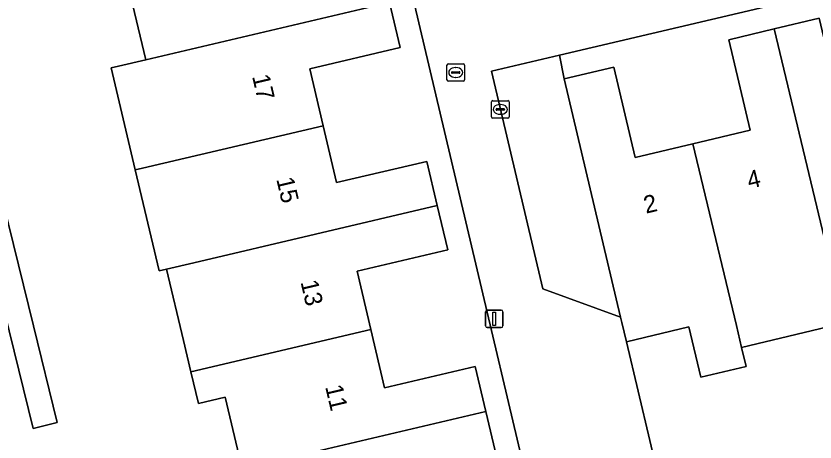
# Model space of a CAD drawing. Extents: x 158031 to 159244, y 380104 to 381214.
# Drawn here: x 158874.83 to 158920.49, y 380760.17 to 380784.54 of the extents above; entities that cross this region are included whole.
import ezdxf

# ---------------------------------------------------------------- set-up
doc = ezdxf.new("R2010")
doc.units = 0
for name, color, linetype in [('IMGEO_Brandkraan', 7, 'Continuous'), ('IMGEO_Erf', 7, 'Continuous'), ('IMGEO_Groenvoorziening', 7, 'Continuous'), ('IMGEO_Kolk', 7, 'Continuous'), ('IMGEO_Lichtmast', 7, 'Continuous'), ('IMGEO_Pand', 7, 'Continuous'), ('IMGEO_Pand_nummerreeks', 7, 'Continuous'), ('IMGEO_Voetpad_open', 7, 'Continuous')]:
    doc.layers.add(name, color=color, linetype=linetype)

msp = doc.modelspace()

# ---------------------------------------------------------------- linework, layer by layer
at = {"layer": 'IMGEO_Brandkraan'}
for p, q in [((158899.459, 380780.879), (158899.459, 380781.731)), ((158899.534, 380781.805), (158900.386, 380781.805)), ((158899.947, 380781.585), (158899.972, 380781.585)), ((158900.46, 380781.731), (158900.46, 380780.879)), ((158899.718, 380781.299), (158899.718, 380781.311)), ((158900.156, 380781.262), (158899.758, 380781.262)), ((158899.761, 380781.348), (158900.159, 380781.348)), ((158899.97, 380781.025), (158899.945, 380781.025)), ((158900.202, 380781.311), (158900.202, 380781.299)), ((158900.386, 380780.805), (158899.534, 380780.805))]:
    msp.add_line(p, q, dxfattribs=at)
for points in [[(158899.459, 380780.879), (158899.459, 380781.731)], [(158899.534, 380781.805), (158900.386, 380781.805)], [(158900.46, 380781.731), (158900.46, 380780.879)], [(158900.386, 380780.805), (158899.534, 380780.805)]]:
    msp.add_lwpolyline(points, dxfattribs=at)
for centre, radius, start, end in [((158899.536, 380781.729), 0.0765, 91.552, 178.448), ((158899.536, 380781.729), 0.0765, 91.552, 178.448), ((158900.384, 380781.729), 0.0765, 1.552, 88.448), ((158900.384, 380781.729), 0.0765, 1.552, 88.448), ((158899.758, 380781.308), 0.0403, 85.8775, 175.7526), ((158899.755, 380781.298), 0.0366, 178.938, 274.7102), ((158900.159, 380781.305), 0.043, 264.8664, 352.4533), ((158900.163, 380781.31), 0.0386, 1.7309, 96.639), ((158899.536, 380780.881), 0.0765, 181.552, 268.448), ((158899.536, 380780.881), 0.0765, 181.552, 268.448), ((158900.384, 380780.881), 0.0765, 271.552, 358.448), ((158900.384, 380780.881), 0.0765, 271.552, 358.448)]:
    msp.add_arc(centre, radius, start, end, dxfattribs=at)
for centre, major_axis, ratio, start_param, end_param in [((158899.946, 380781.305), (-0.387, 0.002), 0.722429, 4.712389, 7.853982), ((158899.971, 380781.305), (-0.39, 0.002), 0.717154, 1.570796, 4.712389)]:
    msp.add_ellipse(centre, major_axis=major_axis, ratio=ratio, start_param=start_param, end_param=end_param, dxfattribs=at)
at = {"layer": 'IMGEO_Erf'}
for points in [[(158905.914, 380750), (158892.226, 380807.981), (158877.106, 380804.421), (158867.171, 380801.993), (158870.22, 380789.596), (158871.221, 380785.526), (158875.824, 380766.809), (158877.184, 380761.281), (158875.81, 380760.943), (158874.17, 380767.611), (158871.154, 380766.846), (158870.548, 380769.24), (158873.581, 380770.008), (158865.796, 380801.661), (158844.31, 380796.654), (158841.525, 380796.005), (158852.39, 380750)], [(158953.892, 380793.64), (158940.338, 380790.437), (158924.8, 380786.765), (158905.885, 380782.294), (158906.156, 380780.939), (158908.99, 380781.61), (158910.214, 380776.444), (158913.502, 380777.223), (158916.791, 380778.002), (158915.564, 380783.182), (158918.149, 380783.794), (158920.736, 380784.407), (158921.953, 380779.273), (158925.198, 380780.042), (158928.44, 380780.81), (158927.222, 380785.948), (158929.785, 380786.555), (158932.351, 380787.163), (158933.573, 380782.005), (158936.882, 380782.789), (158940.19, 380783.572), (158938.97, 380788.721), (158941.53, 380789.327), (158944.09, 380789.934)], [(158887.749, 380758.637), (158886.783, 380762.734), (158885.253, 380762.374), (158884.826, 380764.185), (158884.406, 380765.969), (158883.43, 380770.054), (158883.004, 380769.954), (158881.642, 380775.739), (158880.27, 380781.566), (158880.682, 380781.663), (158882.245, 380782.03), (158881.283, 380786.11)], [(158896.179, 380785.305), (158896.783, 380782.74), (158891.611, 380781.521), (158892.379, 380778.262), (158893.146, 380775.007), (158898.305, 380776.223), (158898.902, 380773.69), (158899.499, 380771.156), (158894.324, 380769.937), (158895.11, 380766.602), (158895.895, 380763.271), (158901.076, 380764.492), (158901.684, 380761.913), (158902.291, 380759.334)], [(158922.106, 380766.974), (158916.298, 380765.58), (158916.559, 380764.494), (158913.959, 380763.878), (158913.279, 380766.749), (158909.718, 380765.905), (158911.727, 380757.428)]]:
    msp.add_lwpolyline(points, dxfattribs=at)
at = {"layer": 'IMGEO_Groenvoorziening'}
msp.add_lwpolyline([(158909.385, 380767.31), (158906.156, 380780.939), (158905.885, 380782.294), (158901.994, 380781.374), (158904.928, 380768.932)], close=True, dxfattribs=at)
at = {"layer": 'IMGEO_Kolk'}
for p, q in [((158902.006, 380778.767), (158902.006, 380779.619)), ((158902.081, 380779.693), (158902.933, 380779.693)), ((158903.007, 380779.619), (158903.007, 380778.767)), ((158902.265, 380779.187), (158902.265, 380779.199)), ((158902.703, 380779.15), (158902.305, 380779.15)), ((158902.308, 380779.236), (158902.706, 380779.236)), ((158902.494, 380779.473), (158902.519, 380779.473)), ((158902.749, 380779.199), (158902.749, 380779.187)), ((158902.933, 380778.693), (158902.081, 380778.693)), ((158902.517, 380778.913), (158902.492, 380778.913))]:
    msp.add_line(p, q, dxfattribs=at)
for points in [[(158902.006, 380778.767), (158902.006, 380779.619)], [(158902.081, 380779.693), (158902.933, 380779.693)], [(158903.007, 380779.619), (158903.007, 380778.767)], [(158902.933, 380778.693), (158902.081, 380778.693)]]:
    msp.add_lwpolyline(points, dxfattribs=at)
for centre, radius, start, end in [((158902.083, 380779.617), 0.0765, 91.552, 178.448), ((158902.083, 380779.617), 0.0765, 91.552, 178.448), ((158902.931, 380779.617), 0.0765, 1.552, 88.448), ((158902.931, 380779.617), 0.0765, 1.552, 88.448), ((158902.305, 380779.196), 0.0403, 85.8775, 175.7526), ((158902.302, 380779.186), 0.0366, 178.938, 274.7102), ((158902.706, 380779.193), 0.043, 264.8664, 352.4533), ((158902.71, 380779.198), 0.0386, 1.7309, 96.639), ((158902.083, 380778.769), 0.0765, 181.552, 268.448), ((158902.083, 380778.769), 0.0765, 181.552, 268.448), ((158902.931, 380778.769), 0.0765, 271.552, 358.448), ((158902.931, 380778.769), 0.0765, 271.552, 358.448)]:
    msp.add_arc(centre, radius, start, end, dxfattribs=at)
for centre, major_axis, ratio, start_param, end_param in [((158902.493, 380779.193), (-0.387, 0.002), 0.722429, 4.712389, 7.853982), ((158902.518, 380779.193), (-0.39, 0.002), 0.717154, 1.570796, 4.712389)]:
    msp.add_ellipse(centre, major_axis=major_axis, ratio=ratio, start_param=start_param, end_param=end_param, dxfattribs=at)
at = {"layer": 'IMGEO_Lichtmast'}
for p, q in [((158901.764, 380767.714), (158902.554, 380767.714)), ((158902.554, 380767.714), (158901.764, 380767.714)), ((158901.664, 380766.814), (158901.664, 380767.614)), ((158901.664, 380767.614), (158901.664, 380766.814)), ((158902.654, 380767.614), (158902.654, 380766.814)), ((158902.654, 380766.814), (158902.654, 380767.614)), ((158902.554, 380766.714), (158901.764, 380766.714)), ((158901.764, 380766.714), (158902.554, 380766.714))]:
    msp.add_line(p, q, dxfattribs=at)
msp.add_lwpolyline([(158902.084, 380767.589), (158902.234, 380767.589), (158902.234, 380766.839), (158902.084, 380766.839), (158902.084, 380767.589)], dxfattribs=at)
for centre, start, end in [((158901.764, 380767.614), 90, 180), ((158901.764, 380767.614), 90, 180), ((158902.554, 380767.614), 0, 90), ((158902.554, 380767.614), 360, 90), ((158901.764, 380766.814), 180, 270), ((158901.764, 380766.814), 180, 270), ((158902.554, 380766.814), 270, 0), ((158902.554, 380766.814), 270, 0)]:
    msp.add_arc(centre, 0.1, start, end, dxfattribs=at)
at = {"layer": 'IMGEO_Pand'}
for points in [[(158882.245, 380782.03), (158896.179, 380785.305), (158895.575, 380787.868), (158890.379, 380786.644), (158889.602, 380789.942), (158879.285, 380787.517), (158879.704, 380785.738), (158881.283, 380786.11)], [(158896.179, 380785.305), (158882.245, 380782.03), (158880.682, 380781.663), (158880.27, 380781.566), (158881.642, 380775.739), (158882.054, 380775.836), (158892.379, 380778.262), (158891.611, 380781.521), (158896.783, 380782.74)], [(158925.198, 380780.042), (158921.953, 380779.273), (158920.736, 380784.407), (158918.149, 380783.794), (158921.472, 380769.955), (158925.453, 380770.898), (158925.844, 380769.248), (158927.686, 380769.684)], [(158918.149, 380783.794), (158915.564, 380783.182), (158916.791, 380778.002), (158913.502, 380777.223), (158915.997, 380766.836), (158916.298, 380765.58), (158922.106, 380766.974), (158921.395, 380769.937), (158921.472, 380769.955)], [(158913.502, 380777.223), (158910.214, 380776.444), (158908.99, 380781.61), (158906.156, 380780.939), (158909.385, 380767.31), (158909.456, 380767.012), (158909.718, 380765.905), (158913.279, 380766.749), (158913.959, 380763.878), (158916.559, 380764.494), (158916.298, 380765.58), (158915.997, 380766.836)], [(158892.379, 380778.262), (158882.054, 380775.836), (158881.642, 380775.739), (158883.004, 380769.954), (158883.43, 380770.054), (158884.988, 380770.42), (158898.902, 380773.69), (158898.305, 380776.223), (158893.146, 380775.007)], [(158883.43, 380770.054), (158884.406, 380765.969), (158884.826, 380764.185), (158895.11, 380766.602), (158894.324, 380769.937), (158899.499, 380771.156), (158898.902, 380773.69), (158884.988, 380770.42)], [(158887.749, 380758.637), (158901.684, 380761.913), (158901.076, 380764.492), (158895.895, 380763.271), (158895.11, 380766.602), (158884.826, 380764.185), (158885.253, 380762.374), (158886.783, 380762.734)], [(158887.618, 380752.409), (158897.872, 380754.818), (158897.097, 380758.11), (158902.291, 380759.334), (158901.684, 380761.913), (158887.749, 380758.637), (158888.718, 380754.526), (158887.203, 380754.169)]]:
    msp.add_lwpolyline(points, close=True, dxfattribs=at)
at = {"layer": 'IMGEO_Voetpad_open'}
for points in [[(158897.554, 380808.785), (158892.226, 380807.981), (158905.914, 380750)], [(158929.709, 380759.678), (158929.582, 380760.206), (158929.256, 380761.648), (158911.727, 380757.428), (158909.718, 380765.905), (158909.456, 380767.012), (158909.385, 380767.31), (158904.928, 380768.932), (158901.994, 380781.374), (158905.885, 380782.294), (158924.8, 380786.765)]]:
    msp.add_lwpolyline(points, dxfattribs=at)
msp.add_lwpolyline([(158871.221, 380785.526), (158870.22, 380789.596), (158867.171, 380801.993), (158866.13, 380801.739), (158865.796, 380801.661), (158873.581, 380770.008), (158873.656, 380770.027), (158874.262, 380767.634), (158874.17, 380767.611), (158875.81, 380760.943), (158877.184, 380761.281), (158875.824, 380766.809)], close=True, dxfattribs=at)

# ---------------------------------------------------------------- texts
at = {"layer": 'IMGEO_Pand_nummerreeks'}
for s, rotation, p in [('17', 283.2351, (158888.315, 380781.086)), ('4', 13.4645, (158916.739, 380774.64)), ('15', 283.2351, (158889.698, 380775.205)), ('2', 13.4645, (158910.829, 380773.225)), ('13', 283.2368, (158891.082, 380769.324)), ('11', 283.2368, (158892.492, 380763.332))]:
    msp.add_text(s, height=1, rotation=rotation, dxfattribs=at).set_placement(p)

doc.saveas('drawing.dxf')
